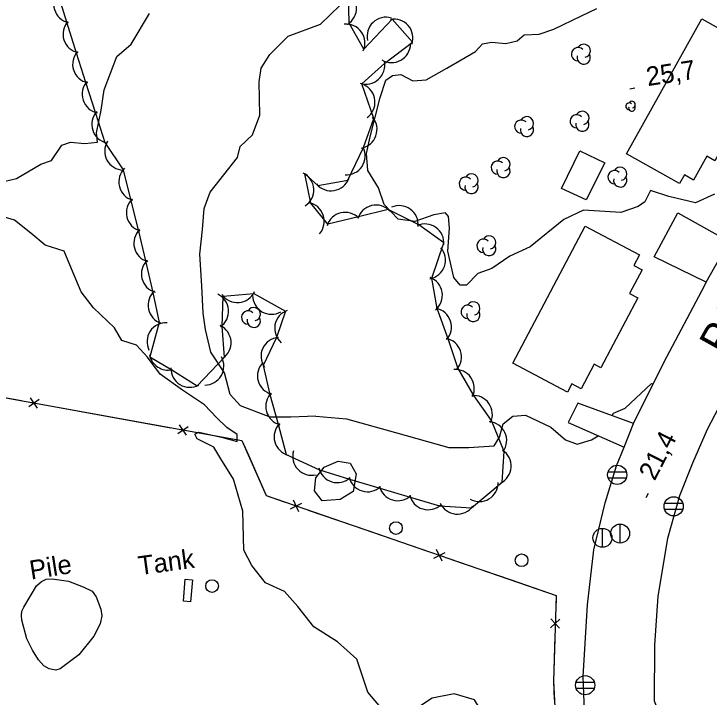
# Model space of a CAD drawing. Extents: x 646142 to 649934, y 5874075 to 5876351.
# Drawn here: x 646789.6 to 646899.7, y 5875258 to 5875366.1 of the extents above; entities that cross this region are included whole.
import ezdxf

# ---------------------------------------------------------------- set-up
doc = ezdxf.new("R2010")
doc.units = 0
for name, color, linetype in [('Niveau 1', 7, 'Continuous'), ('Niveau 15', 7, 'Continuous'), ('Niveau 19', 7, 'Continuous'), ('Niveau 2', 7, 'Continuous'), ('Niveau 21', 7, 'Continuous'), ('Niveau 3', 7, 'Continuous'), ('Niveau 31', 7, 'Continuous'), ('Niveau 33', 7, 'Continuous'), ('Niveau 36', 7, 'Continuous'), ('Niveau 37', 7, 'Continuous'), ('Niveau 44', 7, 'Continuous'), ('Niveau 57', 7, 'Continuous')]:
    doc.layers.add(name, color=color, linetype=linetype)

msp = doc.modelspace()

# ---------------------------------------------------------------- linework, layer by layer
at = {"layer": 'Niveau 1'}
for points in [[(646787.25, 5875339.42), (646790, 5875340.1), (646793.84, 5875342.35), (646795.51, 5875342.95), (646797.15, 5875345.34), (646798.53, 5875345.85), (646800.81, 5875345.61), (646802.8, 5875345.85), (646802.64, 5875347.33), (646803.4, 5875350.87), (646803.85, 5875354.09), (646805.85, 5875359.4), (646808.12, 5875361.34), (646811.04, 5875366.18)], [(646840.8, 5875266.77), (646837.05, 5875269.11), (646834.51, 5875272.36), (646832.4, 5875274.74), (646829.43, 5875276.1), (646827.23, 5875278.82), (646825.98, 5875281.25), (646825.81, 5875287.43), (646824.33, 5875292.48), (646822.36, 5875295.74), (646821.24, 5875297.56), (646818.61, 5875298.9), (646818.24, 5875299.61), (646818.84, 5875299.91), (646822.44, 5875299.14), (646824.94, 5875298.47), (646824.93, 5875299.56), (646823.31, 5875300.68), (646821.7, 5875302.21), (646819.74, 5875304.27), (646816.26, 5875306.6), (646812.7, 5875309.1), (646810.73, 5875311.79), (646808.96, 5875313.7), (646806.63, 5875314.46), (646805.49, 5875316.44), (646802.19, 5875319.61), (646800.24, 5875322.13), (646798.68, 5875325.8), (646797.51, 5875328.59), (646794.52, 5875329.55), (646792.24, 5875331.4), (646789.64, 5875333.5), (646784.09, 5875335.13)], [(646866.37, 5875247), (646864.41, 5875254.44), (646862.49, 5875257.59), (646859.28, 5875258.51), (646855.79, 5875257.86), (646853.65, 5875256.39), (646852.02, 5875253.44), (646850.87, 5875252.9), (646849.46, 5875253.7), (646848.26, 5875255.68), (646845.62, 5875258.8), (646843.85, 5875264.03), (646840.8, 5875266.77)]]:
    msp.add_lwpolyline(points, dxfattribs=at)
at = {"layer": 'Niveau 19'}
for points in [[(646899.21, 5875323.65), (646890.97, 5875327.69), (646894.68, 5875334.67), (646902.84, 5875330.13)], [(646887.71, 5875301.33), (646878.86, 5875304.5), (646877.35, 5875301.45), (646886.2, 5875297.57)]]:
    msp.add_lwpolyline(points, dxfattribs=at)
at = {"layer": 'Niveau 2'}
for points in [[(646837.38, 5875302.47), (646833.43, 5875302.33), (646830.15, 5875302.33), (646825.47, 5875304.12), (646823.83, 5875305.92), (646822.93, 5875309.32), (646820.73, 5875312.6), (646819.93, 5875316.18), (646819.53, 5875318.77), (646819.34, 5875323.11), (646819.01, 5875328.12), (646819.44, 5875332.02), (646819.71, 5875335.32), (646820.63, 5875337.9), (646824.97, 5875343.42), (646825.42, 5875345.14), (646827.34, 5875346.98), (646828.49, 5875350.11), (646828.43, 5875355.39), (646828.71, 5875357.55), (646830.08, 5875359.72), (646832.98, 5875362.6), (646838.13, 5875364.49), (646841.2, 5875367.44)], [(646848.46, 5875355.63), (646849.53, 5875356.39), (646850.83, 5875356.55), (646852.72, 5875355.52), (646854.83, 5875355.71), (646858.13, 5875357.55), (646862.66, 5875360.16), (646863.79, 5875361.39), (646865.2, 5875361.67), (646867.46, 5875361.43), (646869.25, 5875361.87), (646870.35, 5875362.81), (646872.75, 5875362.93), (646875.08, 5875363.72), (646879.44, 5875365.8), (646881.9, 5875366.96)], [(646900.49, 5875337.58), (646897.48, 5875336.24), (646893.3, 5875337.22), (646890.39, 5875338.19), (646889.5, 5875336.36), (646888.43, 5875335.66), (646885.66, 5875334.7), (646879.77, 5875335.07), (646876.66, 5875333.6), (646871.34, 5875329.24), (646868.11, 5875327.81), (646865.23, 5875325.86), (646863.03, 5875325.02), (646861.22, 5875323.2), (646860.24, 5875323.19), (646859.25, 5875324.39), (646858.27, 5875328.57), (646858.56, 5875332.21), (646858.41, 5875334.08), (646857.89, 5875334.65), (646856.09, 5875334.32), (646853.05, 5875333.26), (646850.43, 5875333.63), (646848.22, 5875335.94), (646847.3, 5875338.58), (646845.61, 5875341.36), (646845.38, 5875344.02), (646846, 5875346.68), (646847.56, 5875352.88), (646848.46, 5875355.63)], [(646884.29, 5875302.56), (646884.51, 5875302.92), (646886.38, 5875303.72), (646890.54, 5875307.66), (646890.82, 5875307.58)], [(646837.38, 5875302.47), (646842.26, 5875302.03), (646849.97, 5875299.87), (646858.45, 5875297.52), (646861.61, 5875297.5), (646865.6, 5875297.76)], [(646865.6, 5875297.76), (646866.49, 5875299.12), (646867.06, 5875301.26), (646868.59, 5875302.47), (646870.59, 5875302.6), (646874.58, 5875300.74), (646876.93, 5875298.73), (646878.79, 5875298.04), (646881.01, 5875298.71), (646882.09, 5875299.37)], [(646843.79, 5875293.33), (646843.3, 5875290.52), (646841.25, 5875289.29), (646838.4, 5875289.06), (646837.19, 5875290.63), (646837.36, 5875292.72), (646838.68, 5875294.37), (646840.93, 5875295.33), (646842.8, 5875295.04), (646843.79, 5875293.33)]]:
    msp.add_lwpolyline(points, dxfattribs=at)
at = {"layer": 'Niveau 21'}
for points in [[(646879.95, 5875255.8), (646879.69, 5875261.27), (646880.4, 5875272.59), (646881.4, 5875281.31), (646883.22, 5875288.75), (646885, 5875294.59), (646886.2, 5875297.57), (646887.71, 5875301.33), (646892.51, 5875310.97), (646898.97, 5875323.21), (646899.21, 5875323.65), (646902.84, 5875330.13)], [(646902.95, 5875307.22), (646899.34, 5875300.36), (646897.05, 5875295.04), (646894.97, 5875289.86), (646893.07, 5875283.1), (646891.54, 5875273.97), (646891.01, 5875266.23), (646890.95, 5875257.4), (646891.72, 5875255.55), (646892.83, 5875253.85), (646894.67, 5875252.81), (646897.11, 5875252.54), (646900.17, 5875252.91)]]:
    msp.add_lwpolyline(points, dxfattribs=at)
at = {"layer": 'Niveau 3'}
for p, q in [((646887.1, 5875354.29), (646887.89, 5875354.41)), ((646889.69, 5875289.57), (646890.06, 5875290.28))]:
    msp.add_line(p, q, dxfattribs=at)
at = {"layer": 'Niveau 31'}
for points in [[(646886.56, 5875343.97), (646898.52, 5875365.36), (646906.72, 5875360.77), (646905.71, 5875358.96), (646907.34, 5875358.05), (646905.35, 5875354.49), (646906.66, 5875353.75), (646900.59, 5875342.89), (646899.3, 5875343.61), (646897.19, 5875339.84), (646895.76, 5875340.64), (646894.99, 5875339.26), (646886.56, 5875343.97)], [(646876.28, 5875338.48), (646879.18, 5875344.45), (646883.13, 5875342.57), (646880.17, 5875336.71), (646876.28, 5875338.48), (646876.28, 5875338.48)], [(646868.55, 5875310.87), (646880.02, 5875332.55), (646888.63, 5875327.99), (646887.75, 5875326.33), (646889.05, 5875325.64), (646887.07, 5875321.9), (646888.39, 5875321.2), (646882.53, 5875310.14), (646881.48, 5875310.69), (646879.41, 5875306.77), (646877.9, 5875307.57), (646877.21, 5875306.28), (646868.55, 5875310.87)]]:
    msp.add_lwpolyline(points, dxfattribs=at)
at = {"layer": 'Niveau 33'}
msp.add_lwpolyline([(646817.83, 5875276.58), (646817.54, 5875273.09), (646816.42, 5875273.18), (646816.7, 5875276.65), (646817.8, 5875276.56)], dxfattribs=at)
at = {"layer": 'Niveau 36'}
for p, q in [((646886.55, 5875293.63), (646883.67, 5875293.63)), ((646883.67, 5875292.71), (646886.55, 5875292.71)), ((646895.49, 5875288.65), (646892.61, 5875288.65)), ((646892.61, 5875287.73), (646895.49, 5875287.73)), ((646882.77, 5875281.7), (646882.77, 5875284.7)), ((646885.57, 5875282.38), (646885.57, 5875285.38)), ((646881.47, 5875260.34), (646878.59, 5875260.34)), ((646878.59, 5875259.42), (646881.47, 5875259.42))]:
    msp.add_line(p, q, dxfattribs=at)
for centre, radius in [((646885.11, 5875293.18), 1.52), ((646894.05, 5875288.2), 1.52), ((646850.06, 5875284.75), 1), ((646882.76, 5875283.21), 1.5), ((646885.56, 5875283.89), 1.5), ((646869.96, 5875279.67), 1), ((646820.95, 5875275.57), 1), ((646880.03, 5875259.89), 1.52)]:
    msp.add_circle(centre, radius, dxfattribs=at)
at = {"layer": 'Niveau 37'}
for points in [[(646757.32, 5875310.98), (646825.67, 5875298.59), (646829.5, 5875289.89), (646875.45, 5875274.07), (646874.99, 5875260.53), (646875.54, 5875250.4)], [(646757.32, 5875310.98), (646825.67, 5875298.59), (646829.5, 5875289.89), (646875.45, 5875274.07), (646874.99, 5875260.53), (646875.54, 5875250.4)], [(646757.32, 5875310.98), (646825.67, 5875298.59), (646829.5, 5875289.89), (646875.45, 5875274.07), (646874.99, 5875260.53), (646875.54, 5875250.4)], [(646780.93, 5875306.7), (646790.77, 5875304.92)], [(646791.92, 5875303.99), (646793.56, 5875305.13)], [(646793.31, 5875303.74), (646792.17, 5875305.38)], [(646794.71, 5875304.2), (646804.55, 5875302.42)], [(646804.55, 5875302.42), (646814.39, 5875300.64)], [(646816.92, 5875299.46), (646815.78, 5875301.1)], [(646815.53, 5875299.71), (646817.18, 5875300.85)], [(646818.32, 5875299.92), (646825.67, 5875298.59), (646826.69, 5875296.27)], [(646826.69, 5875296.27), (646829.5, 5875289.89), (646832.36, 5875288.9)], [(646834.69, 5875287.35), (646833.82, 5875289.15)], [(646833.35, 5875287.81), (646835.15, 5875288.69)], [(646836.15, 5875287.6), (646845.6, 5875284.35)], [(646845.6, 5875284.35), (646855.06, 5875281.09)], [(646857.39, 5875279.54), (646856.51, 5875281.34)], [(646856.05, 5875280), (646857.85, 5875280.88)], [(646858.84, 5875279.79), (646868.29, 5875276.54)], [(646868.29, 5875276.54), (646875.45, 5875274.07), (646875.36, 5875271.64)], [(646874.56, 5875268.96), (646876.03, 5875270.32)], [(646874.61, 5875270.37), (646875.98, 5875268.91)], [(646875.23, 5875267.64), (646874.99, 5875260.53), (646875.14, 5875257.65)]]:
    msp.add_lwpolyline(points, dxfattribs=at)
at = {"layer": 'Niveau 44'}
msp.add_lwpolyline([(646796.49, 5875369.5), (646797.87, 5875364.85), (646799.44, 5875359.94), (646800.92, 5875355.32), (646802.48, 5875350.41), (646803.96, 5875345.79), (646806.89, 5875341.47), (646808.05, 5875336.76), (646809.27, 5875331.76), (646810.43, 5875327.05), (646811.58, 5875322.04), (646812.58, 5875317.29), (646811.1, 5875311.88), (646814.55, 5875309.82), (646818.58, 5875307.26), (646822.92, 5875311.82), (646822.52, 5875316.65), (646822.71, 5875321.47), (646827.54, 5875321.9), (646832.57, 5875319.08), (646831.14, 5875314.89), (646829.06, 5875310.5), (646830.11, 5875305.89), (646831.39, 5875301.21), (646832.7, 5875296.38), (646837.95, 5875293.98), (646842.73, 5875292.5), (646847.38, 5875291.12), (646852.32, 5875289.65), (646856.97, 5875288.28), (646862.03, 5875287.97), (646866.91, 5875292.03), (646867.2, 5875296.87), (646865.18, 5875301.77), (646862.4, 5875305.75), (646859.87, 5875310.09), (646858.33, 5875314.7), (646856.57, 5875319.51), (646855.75, 5875324.3), (646857.66, 5875329.91), (646853.7, 5875332.73), (646848.85, 5875335.15), (646844.13, 5875334.03), (646839.27, 5875332.87), (646836.58, 5875336.18), (646835.66, 5875340.79), (646837.68, 5875338.98), (646842.46, 5875339.8), (646844.92, 5875344.97), (646846.54, 5875349.55), (646844.68, 5875355.07), (646848.29, 5875358.32), (646852.67, 5875361.63), (646849.49, 5875365.3), (646845, 5875360.56), (646842.65, 5875364.65), (646842.53, 5875369.51)], dxfattribs=at)
for centre, radius, start, end in [((646798.87, 5875367.68), 3, 136.5567, 256.5346), ((646840.83, 5875367.03), 3, 301.465, 61.4429), ((646800.34, 5875362.93), 3, 137.7215, 257.6995), ((646848.5, 5875362.6), 3, 73.4889, 193.4669), ((646849.75, 5875362.31), 3, 340.955, 100.933), ((646842.16, 5875361.51), 3, 335.5795, 95.5575), ((646849.38, 5875361.42), 3, 239.021, 358.9989), ((646878.9, 5875359.75), 1.05, 44.1154, 269.804), ((646879.8, 5875360.28), 1.05, 282.2692, 149.7263), ((646801.86, 5875358.17), 3, 137.7215, 257.6995), ((646879.8, 5875359.23), 1.05, 166.9369, 29.6212), ((646845.3, 5875358.01), 3, 252.0298, 12.0078), ((646803.38, 5875353.4), 3, 137.7215, 257.6995), ((646843.75, 5875352.16), 3, 305.3055, 65.2834), ((646886.99, 5875351.51), 0.523, 44.1154, 269.804), ((646887.44, 5875351.78), 0.523, 282.2692, 149.7263), ((646804.9, 5875348.64), 3, 137.7215, 257.6995), ((646879.59, 5875349.66), 1.05, 282.2692, 149.7263), ((646887.44, 5875351.25), 0.523, 166.9369, 29.6212), ((646844.07, 5875347.85), 3, 280.5366, 40.5145), ((646870.81, 5875348.82), 1.05, 282.2692, 149.7263), ((646878.69, 5875349.13), 1.05, 44.1154, 269.804), ((646869.91, 5875348.29), 1.05, 44.1154, 269.804), ((646879.59, 5875348.61), 1.05, 166.9369, 29.6212), ((646870.81, 5875347.77), 1.05, 166.9369, 29.6212), ((646806.95, 5875344.4), 3, 148.1412, 268.1192), ((646842.21, 5875343.66), 3, 266.0182, 25.9961), ((646867.09, 5875342.33), 1.05, 282.2692, 149.7263), ((646866.19, 5875341.8), 1.05, 44.1154, 269.804), ((646867.09, 5875341.28), 1.05, 166.9369, 29.6212), ((646885.58, 5875340.82), 1.05, 282.2692, 149.7263), ((646809.18, 5875339.54), 3, 133.7979, 253.7758), ((646834.05, 5875338.26), 3, 303.446, 63.424), ((646862.03, 5875339.78), 1.05, 282.2692, 149.7263), ((646884.68, 5875340.29), 1.05, 44.1154, 269.804), ((646839.77, 5875341.13), 3, 219.7799, 339.7578), ((646861.13, 5875339.25), 1.05, 44.1154, 269.804), ((646885.58, 5875339.77), 1.05, 166.9369, 29.6212), ((646862.03, 5875338.73), 1.05, 166.9369, 29.6212), ((646810.37, 5875334.68), 3, 133.7979, 253.7758), ((646835.71, 5875333.31), 3, 319.0725, 79.0504), ((646846.9, 5875332.87), 3, 43.3439, 163.3218), ((646850.59, 5875332.79), 3, 354.4722, 114.4501), ((646842.03, 5875331.72), 3, 43.3439, 163.3218), ((646811.56, 5875329.82), 3, 133.7979, 253.7758), ((646854.66, 5875329.89), 3, 354.4722, 114.4501), ((646864.83, 5875329.96), 1.05, 282.2692, 149.7263), ((646863.93, 5875329.43), 1.05, 44.1154, 269.804), ((646854.9, 5875327.17), 3, 280.6358, 40.6137), ((646864.83, 5875328.91), 1.05, 166.9369, 29.6212), ((646812.75, 5875324.97), 3, 133.7979, 253.7758), ((646854.42, 5875321.6), 3, 309.6838, 69.6617), ((646813.81, 5875320.03), 3, 131.8638, 251.8418), ((646824.96, 5875323.44), 3, 215.1534, 335.1313), ((646820.55, 5875319.07), 3, 304.6935, 64.6715), ((646830.37, 5875321.59), 3, 179.5852, 299.5631), ((646861.42, 5875318.99), 1.05, 44.1154, 269.804), ((646862.32, 5875319.52), 1.05, 282.2692, 149.7263), ((646826.65, 5875318.08), 1.05, 44.1154, 269.804), ((646827.55, 5875318.61), 1.05, 282.2692, 149.7263), ((646833.86, 5875316.37), 3, 109.3913, 229.3692), ((646855.85, 5875316.58), 3, 318.3943, 78.3722), ((646862.32, 5875318.47), 1.05, 166.9369, 29.6212), ((646827.55, 5875317.56), 1.05, 166.9369, 29.6212), ((646813.64, 5875314.25), 3, 86.5111, 206.4891), ((646820.96, 5875314.09), 3, 304.6935, 64.6715), ((646831.7, 5875311.94), 3, 94.6788, 214.6568), ((646857.43, 5875311.84), 3, 318.3943, 78.3722), ((646813.97, 5875312.76), 3, 191.0715, 282.952), ((646819.81, 5875310.39), 3, 269.5772, 29.5552), ((646831.14, 5875308.84), 3, 135.2581, 255.236), ((646817.43, 5875310.03), 3, 178.6163, 298.5942), ((646859.48, 5875306.85), 3, 334.8896, 94.8676), ((646832.45, 5875304.01), 3, 135.2581, 255.236), ((646862.34, 5875302.75), 3, 334.8896, 94.8676), ((646833.77, 5875299.19), 3, 135.2581, 255.236), ((646864.61, 5875298.61), 3, 324.8627, 84.8407), ((646836.72, 5875296.11), 3, 163.27, 283.2479), ((646865.3, 5875294.56), 3, 296.5505, 56.5284), ((646840.79, 5875294.95), 3, 192.7919, 312.7698), ((646845.56, 5875293.5), 3, 193.4982, 313.4762), ((646850.35, 5875292.08), 3, 193.4982, 313.4762), ((646863.26, 5875291.95), 3, 240.7247, 0.7026), ((646855.15, 5875290.66), 3, 193.4982, 313.4762), ((646859.79, 5875289.96), 3, 204.4479, 324.4258)]:
    msp.add_arc(centre, radius, start, end, dxfattribs=at)
at = {"layer": 'Niveau 57'}
msp.add_lwpolyline([(646791.59, 5875267.21), (646790.81, 5875270.2), (646790.76, 5875270.93), (646790.84, 5875271.63), (646791.11, 5875272.23), (646793.12, 5875275.59), (646793.96, 5875276.3), (646794.66, 5875276.66), (646795.63, 5875276.7), (646798.23, 5875276.38), (646800.53, 5875275.48), (646801.95, 5875274.76), (646802.57, 5875273.89), (646803.35, 5875271.91), (646803.5, 5875270.87), (646803.25, 5875269.58), (646802.21, 5875267.67), (646799.82, 5875264.72), (646796.87, 5875262.47), (646796.21, 5875262.25), (646795.16, 5875262.48), (646794.31, 5875262.97), (646793.45, 5875263.91), (646792.49, 5875265.45), (646791.59, 5875267.21)], dxfattribs=at)

# ---------------------------------------------------------------- texts
at = {"layer": 'Niveau 15'}
msp.add_text('PAINT HILLS', height=4.8, rotation=60.888, dxfattribs=at).set_placement((646902.07, 5875311.91))
at = {"layer": 'Niveau 3'}
for s, rotation, p in [('25,7 ', 8.9405, (646889.95, 5875354.69)), ('21,4 ', 62.8051, (646891.04, 5875292.12))]:
    msp.add_text(s, height=3, rotation=rotation, dxfattribs=at).set_placement(p)
at = {"layer": 'Niveau 33'}
msp.add_text('Tank', height=3, rotation=7.792, dxfattribs=at).set_placement((646809.46, 5875277.29))
at = {"layer": 'Niveau 57'}
msp.add_text('Pile', height=3, rotation=8.9405, dxfattribs=at).set_placement((646792.28, 5875276.6))

doc.saveas('drawing.dxf')
